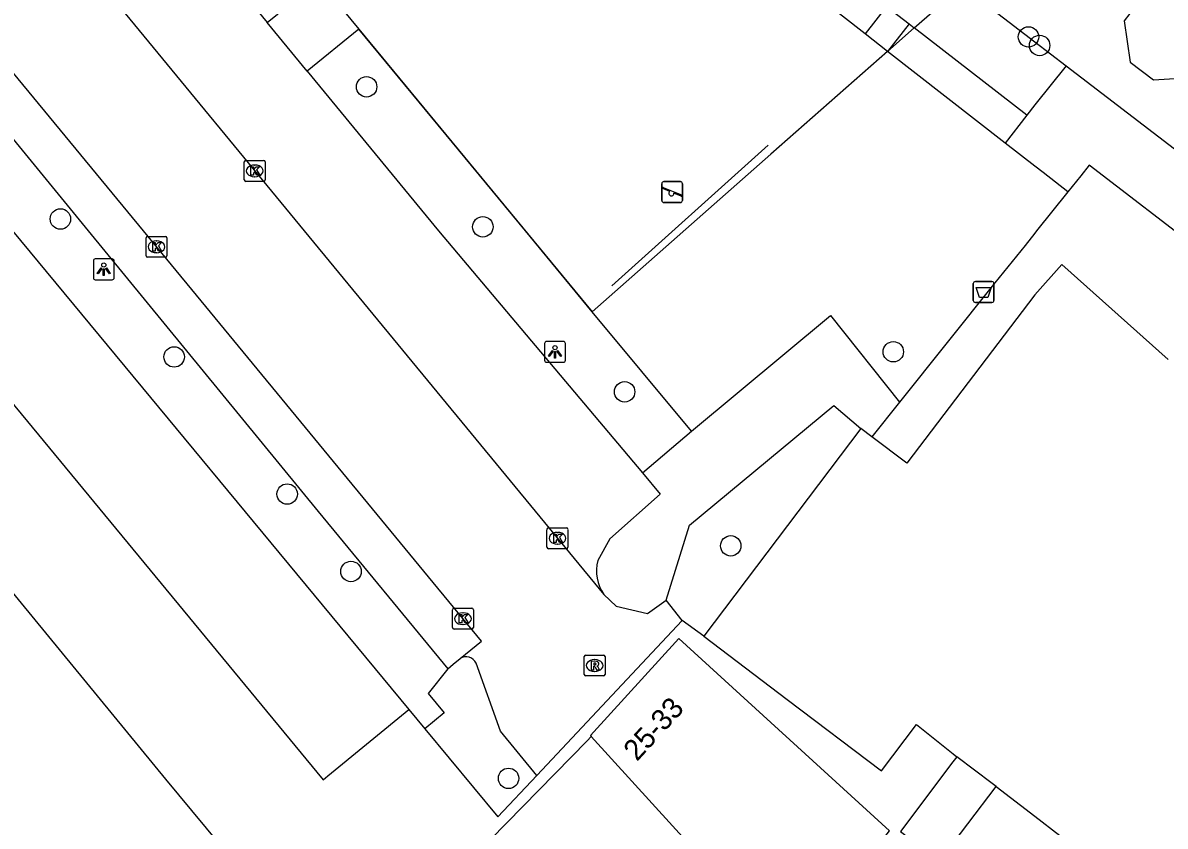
# Model space of a CAD drawing. Extents: x 160664 to 161506, y 382245 to 383288.
# Drawn here: x 160951.6 to 161006.2, y 382971.5 to 383010 of the extents above; entities that cross this region are included whole.
import ezdxf

# ---------------------------------------------------------------- set-up
doc = ezdxf.new("R2010")
doc.units = 0
for name, color, linetype in [('IMGEO_Afvalbak', 7, 'Continuous'), ('IMGEO_Boom', 7, 'Continuous'), ('IMGEO_Groenvoorziening', 7, 'Continuous'), ('IMGEO_Hek', 7, 'Continuous'), ('IMGEO_Kolk', 7, 'Continuous'), ('IMGEO_Lichtpunt', 7, 'Continuous'), ('IMGEO_Pand', 7, 'Continuous'), ('IMGEO_Pand_nummerreeks', 7, 'Continuous'), ('IMGEO_Parkeervlak_open', 7, 'Continuous'), ('IMGEO_Rijbaan_lokaal_open', 7, 'Continuous'), ('IMGEO_Rioolput', 7, 'Continuous'), ('IMGEO_Speelvoorziening', 7, 'Continuous'), ('IMGEO_Voetpad_halfverhard', 7, 'Continuous'), ('IMGEO_Voetpad_open', 7, 'Continuous')]:
    doc.layers.add(name, color=color, linetype=linetype)

msp = doc.modelspace()

# ---------------------------------------------------------------- linework, layer by layer
at = {"layer": 'IMGEO_Afvalbak'}
for p, q in [((160997.055, 382996.679), (160997.055, 382997.479)), ((160997.055, 382997.479), (160997.055, 382996.679)), ((160997.155, 382997.579), (160997.945, 382997.579)), ((160997.945, 382997.579), (160997.155, 382997.579)), ((160998.045, 382997.479), (160998.045, 382996.679)), ((160998.045, 382996.679), (160998.045, 382997.479)), ((160997.945, 382996.579), (160997.155, 382996.579)), ((160997.155, 382996.579), (160997.945, 382996.579))]:
    msp.add_line(p, q, dxfattribs=at)
msp.add_lwpolyline([(160997.198, 382997.293), (160997.902, 382997.293), (160997.753, 382996.823), (160997.347, 382996.823), (160997.198, 382997.293)], dxfattribs=at)
for centre, start, end in [((160997.155, 382997.479), 90, 180), ((160997.155, 382997.479), 90, 180), ((160997.945, 382997.479), 0, 90), ((160997.945, 382997.479), 360, 90), ((160997.155, 382996.679), 180, 270), ((160997.155, 382996.679), 180, 270), ((160997.945, 382996.679), 270, 0), ((160997.945, 382996.679), 270, 0)]:
    msp.add_arc(centre, 0.1, start, end, dxfattribs=at)
at = {"layer": 'IMGEO_Boom'}
for centre in [(160999.696, 383009.28), (161000.229, 383008.871), (160968.033, 383006.893), (160953.387, 383000.571), (160973.596, 383000.198), (160958.826, 382993.974), (160993.229, 382994.221), (160980.376, 382992.305), (160964.233, 382987.416), (160985.453, 382984.939), (160967.287, 382983.713), (160974.824, 382973.818)]:
    msp.add_circle(centre, 0.489, dxfattribs=at)
at = {"layer": 'IMGEO_Groenvoorziening'}
for points in [[(160994.233, 383009.708), (160996.515, 383011.718)], [(160996.515, 383011.718), (161000, 383009.047), (161001.496, 383007.901)], [(160978.82, 382996.131), (160975.628, 383000), (160967.663, 383009.654)], [(160992.955, 383008.582), (160987.376, 383003.668), (160978.82, 382996.131)], [(161001.583, 383001.871), (161000.083, 383000), (161000, 382999.896), (160999.531, 382999.311), (160998.088, 382997.51), (160993.52, 382991.81)], [(160983.579, 382990.419), (160978.82, 382996.131)], [(160984.163, 382980.616), (160983.135, 382981.366)], [(160970.812, 382976.19), (160974.309, 382971.972), (160976.17, 382973.953)]]:
    msp.add_lwpolyline(points, dxfattribs=at)
at = {"layer": 'IMGEO_Hek'}
for points in [[(160951.771, 383023.978), (160963.274, 383009.974), (160965.743, 383011.982), (160967.663, 383009.654), (160978.82, 382996.131)], [(160994.233, 383009.708), (160996.515, 383011.718)], [(160992.955, 383008.582), (160994.233, 383009.708)], [(160979.758, 382997.374), (160987.235, 383004.108)]]:
    msp.add_lwpolyline(points, dxfattribs=at)
at = {"layer": 'IMGEO_Kolk'}
for p, q in [((160962.18, 383002.445), (160962.18, 383003.297)), ((160962.255, 383003.371), (160963.107, 383003.371)), ((160963.181, 383003.297), (160963.181, 383002.445)), ((160962.668, 383003.151), (160962.693, 383003.151)), ((160963.107, 383002.371), (160962.255, 383002.371)), ((160962.691, 383002.591), (160962.666, 383002.591)), ((160957.481, 382998.814), (160957.481, 382999.666)), ((160957.556, 382999.74), (160958.408, 382999.74)), ((160957.969, 382999.52), (160957.994, 382999.52)), ((160958.482, 382999.666), (160958.482, 382998.814)), ((160957.992, 382998.96), (160957.967, 382998.96)), ((160958.408, 382998.74), (160957.556, 382998.74)), ((160976.662, 382984.876), (160976.662, 382985.728)), ((160976.737, 382985.802), (160977.589, 382985.802)), ((160977.663, 382985.728), (160977.663, 382984.876)), ((160977.15, 382985.582), (160977.175, 382985.582)), ((160977.589, 382984.802), (160976.737, 382984.802)), ((160977.173, 382985.022), (160977.148, 382985.022)), ((160972.142, 382981.03), (160972.142, 382981.882)), ((160972.217, 382981.956), (160973.069, 382981.956)), ((160973.143, 382981.882), (160973.143, 382981.03)), ((160972.63, 382981.736), (160972.655, 382981.736)), ((160973.069, 382980.956), (160972.217, 382980.956)), ((160972.653, 382981.176), (160972.628, 382981.176))]:
    msp.add_line(p, q, dxfattribs=at)
for points in [[(160962.18, 383002.445), (160962.18, 383003.297)], [(160962.255, 383003.371), (160963.107, 383003.371)], [(160963.181, 383003.297), (160963.181, 383002.445)], [(160962.501, 383003.071), (160962.624, 383003.071), (160962.624, 383002.92), (160962.754, 383003.071), (160962.918, 383003.071), (160962.772, 383002.92), (160962.925, 383002.671), (160962.773, 383002.671), (160962.688, 383002.835), (160962.624, 383002.768), (160962.624, 383002.671), (160962.501, 383002.671), (160962.501, 383003.071)], [(160963.107, 383002.371), (160962.255, 383002.371)], [(160957.481, 382998.814), (160957.481, 382999.666)], [(160957.556, 382999.74), (160958.408, 382999.74)], [(160957.802, 382999.44), (160957.925, 382999.44), (160957.925, 382999.289), (160958.055, 382999.44), (160958.219, 382999.44), (160958.073, 382999.289), (160958.226, 382999.04), (160958.074, 382999.04), (160957.989, 382999.204), (160957.925, 382999.137), (160957.925, 382999.04), (160957.802, 382999.04), (160957.802, 382999.44)], [(160958.482, 382999.666), (160958.482, 382998.814)], [(160958.408, 382998.74), (160957.556, 382998.74)], [(160976.662, 382984.876), (160976.662, 382985.728)], [(160976.737, 382985.802), (160977.589, 382985.802)], [(160977.663, 382985.728), (160977.663, 382984.876)], [(160976.983, 382985.502), (160977.106, 382985.502), (160977.106, 382985.351), (160977.236, 382985.502), (160977.4, 382985.502), (160977.254, 382985.351), (160977.407, 382985.102), (160977.255, 382985.102), (160977.17, 382985.266), (160977.106, 382985.199), (160977.106, 382985.102), (160976.983, 382985.102), (160976.983, 382985.502)], [(160977.589, 382984.802), (160976.737, 382984.802)], [(160972.142, 382981.03), (160972.142, 382981.882)], [(160972.217, 382981.956), (160973.069, 382981.956)], [(160973.143, 382981.882), (160973.143, 382981.03)], [(160972.463, 382981.656), (160972.586, 382981.656), (160972.586, 382981.505), (160972.716, 382981.656), (160972.88, 382981.656), (160972.734, 382981.505), (160972.887, 382981.256), (160972.735, 382981.256), (160972.65, 382981.42), (160972.586, 382981.353), (160972.586, 382981.256), (160972.463, 382981.256), (160972.463, 382981.656)], [(160973.069, 382980.956), (160972.217, 382980.956)]]:
    msp.add_lwpolyline(points, dxfattribs=at)
for centre, start, end in [((160962.257, 383003.295), 91.552, 178.448), ((160962.257, 383003.295), 91.552, 178.448), ((160963.105, 383003.295), 1.552, 88.448), ((160963.105, 383003.295), 1.552, 88.448), ((160962.257, 383002.447), 181.552, 268.448), ((160962.257, 383002.447), 181.552, 268.448), ((160963.105, 383002.447), 271.552, 358.448), ((160963.105, 383002.447), 271.552, 358.448), ((160957.558, 382999.664), 91.552, 178.448), ((160957.558, 382999.664), 91.552, 178.448), ((160958.406, 382999.664), 1.552, 88.448), ((160958.406, 382999.664), 1.552, 88.448), ((160957.558, 382998.816), 181.552, 268.448), ((160957.558, 382998.816), 181.552, 268.448), ((160958.406, 382998.816), 271.552, 358.448), ((160958.406, 382998.816), 271.552, 358.448), ((160976.739, 382985.726), 91.552, 178.448), ((160976.739, 382985.726), 91.552, 178.448), ((160977.587, 382985.726), 1.552, 88.448), ((160977.587, 382985.726), 1.552, 88.448), ((160976.739, 382984.878), 181.552, 268.448), ((160976.739, 382984.878), 181.552, 268.448), ((160977.587, 382984.878), 271.552, 358.448), ((160977.587, 382984.878), 271.552, 358.448), ((160972.219, 382981.88), 91.552, 178.448), ((160972.219, 382981.88), 91.552, 178.448), ((160973.067, 382981.88), 1.552, 88.448), ((160973.067, 382981.88), 1.552, 88.448), ((160972.219, 382981.032), 181.552, 268.448), ((160972.219, 382981.032), 181.552, 268.448), ((160973.067, 382981.032), 271.552, 358.448), ((160973.067, 382981.032), 271.552, 358.448)]:
    msp.add_arc(centre, 0.0765, start, end, dxfattribs=at)
for centre, major_axis, ratio, start_param, end_param in [((160962.667, 383002.871), (-0.387, 0.002), 0.722429, 4.712389, 7.853982), ((160962.692, 383002.871), (-0.39, 0.002), 0.717154, 1.570796, 4.712389), ((160957.968, 382999.24), (-0.387, 0.002), 0.722429, 4.712389, 7.853982), ((160957.993, 382999.24), (-0.39, 0.002), 0.717154, 1.570796, 4.712389), ((160977.149, 382985.302), (-0.387, 0.002), 0.722429, 4.712389, 7.853982), ((160977.174, 382985.302), (-0.39, 0.002), 0.717154, 1.570796, 4.712389), ((160972.629, 382981.456), (-0.387, 0.002), 0.722429, 4.712389, 7.853982), ((160972.654, 382981.456), (-0.39, 0.002), 0.717154, 1.570796, 4.712389)]:
    msp.add_ellipse(centre, major_axis=major_axis, ratio=ratio, start_param=start_param, end_param=end_param, dxfattribs=at)
at = {"layer": 'IMGEO_Lichtpunt'}
for p, q in [((160954.963, 382998.569), (160954.963, 382997.762)), ((160954.963, 382998.569), (160954.963, 382997.762)), ((160955.865, 382998.664), (160955.057, 382998.664)), ((160955.865, 382998.664), (160955.057, 382998.664)), ((160955.959, 382997.762), (160955.959, 382998.569)), ((160955.959, 382997.762), (160955.959, 382998.569)), ((160955.057, 382997.668), (160955.865, 382997.668)), ((160955.057, 382997.668), (160955.865, 382997.668)), ((160976.548, 382994.618), (160976.548, 382993.811)), ((160976.548, 382994.618), (160976.548, 382993.811)), ((160977.45, 382994.713), (160976.642, 382994.713)), ((160977.45, 382994.713), (160976.642, 382994.713)), ((160977.544, 382993.811), (160977.544, 382994.618)), ((160977.544, 382993.811), (160977.544, 382994.618)), ((160976.642, 382993.717), (160977.45, 382993.717)), ((160976.642, 382993.717), (160977.45, 382993.717))]:
    msp.add_line(p, q, dxfattribs=at)
for points in [[(160955.337, 382998.233), (160955.376, 382998.205), (160955.188, 382997.943), (160955.15, 382997.97), (160955.337, 382998.233)], [(160955.439, 382998.185), (160955.486, 382998.185), (160955.486, 382997.863), (160955.439, 382997.863), (160955.439, 382998.185)], [(160955.549, 382998.205), (160955.587, 382998.232), (160955.774, 382997.97), (160955.735, 382997.942), (160955.549, 382998.205)], [(160976.922, 382994.282), (160976.961, 382994.254), (160976.773, 382993.992), (160976.735, 382994.019), (160976.922, 382994.282)], [(160977.024, 382994.234), (160977.071, 382994.234), (160977.071, 382993.912), (160977.024, 382993.912), (160977.024, 382994.234)], [(160977.134, 382994.254), (160977.172, 382994.281), (160977.359, 382994.019), (160977.32, 382993.991), (160977.134, 382994.254)]]:
    msp.add_lwpolyline(points, dxfattribs=at)
for centre in [(160955.462, 382998.367), (160977.047, 382994.416)]:
    msp.add_circle(centre, 0.0994, dxfattribs=at)
for centre, start, end in [((160955.057, 382998.569), 90, 180), ((160955.057, 382998.569), 90, 180), ((160955.865, 382998.569), 0, 90), ((160955.865, 382998.569), 0, 90), ((160955.057, 382997.762), 180, 270), ((160955.057, 382997.762), 180, 270), ((160955.865, 382997.762), 270, 0), ((160955.865, 382997.762), 270, 360), ((160976.642, 382994.618), 90, 180), ((160976.642, 382994.618), 90, 180), ((160977.45, 382994.618), 0, 90), ((160977.45, 382994.618), 0, 90), ((160976.642, 382993.811), 180, 270), ((160976.642, 382993.811), 180, 270), ((160977.45, 382993.811), 270, 0), ((160977.45, 382993.811), 270, 360)]:
    msp.add_arc(centre, 0.0946, start, end, dxfattribs=at)
at = {"layer": 'IMGEO_Pand'}
for points in [[(160937.187, 383016.894), (160933.327, 383013.717), (160933.107, 383013.536), (160944.278, 383000), (160965.948, 382973.741), (160966.186, 382973.937), (160970.046, 382977.114)], [(160937.187, 383016.894), (160951.094, 383000), (160970.046, 382977.114)], [(160953.589, 382963.329), (160961.617, 382969.937), (160958.423, 382973.784), (160936.91, 383000), (160925.377, 383014.054)], [(161004.266, 383010.049), (161004.551, 383008.078), (161005.669, 383007.226), (161007.455, 383007.339), (161008.62, 383008.85), (161008.38, 383010.504), (161007.123, 383011.574), (161005.675, 383011.484), (161005.355, 383011.463), (161004.266, 383010.049)], [(161006.384, 382993.846), (161001.288, 382998.396), (161000, 382996.936), (160993.87, 382988.888), (160992.195, 382990.157)], [(160991.683, 382990.545), (160984.163, 382980.616)], [(160992.195, 382990.157), (160991.683, 382990.545)], [(160988.34, 382965.314), (160993.051, 382971.304), (160982.974, 382980.502), (160978.741, 382975.864), (160978.78, 382975.821)], [(160984.163, 382980.616), (160988.149, 382977.597), (160992.662, 382974.178), (160994.341, 382976.392), (160996.094, 382974.99), (160996.272, 382974.854)], [(160978.78, 382975.821), (160978.583, 382975.62), (160973.196, 382970.113), (160978.517, 382965.213), (160977.888, 382964.488)], [(160978.78, 382975.821), (160988.34, 382965.314)], [(160996.272, 382974.854), (160996.082, 382974.605), (160993.565, 382971.284), (160995.111, 382970.112), (160995.377, 382969.91), (160995.446, 382969.858), (160998.15, 382973.423)], [(160998.15, 382973.423), (160998.081, 382973.475), (160997.96, 382973.567), (160996.272, 382974.854)], [(160998.15, 382973.423), (161000, 382972.012), (161001.199, 382971.092)]]:
    msp.add_lwpolyline(points, dxfattribs=at)
at = {"layer": 'IMGEO_Parkeervlak_open'}
for points in [[(160965.188, 383007.644), (160971.467, 383000), (160981.225, 382988.433)], [(160971.917, 382979.059), (160972.18, 382979.276), (160972.508, 382979.547)]]:
    msp.add_lwpolyline(points, dxfattribs=at)
at = {"layer": 'IMGEO_Rijbaan_lokaal_open'}
for points in [[(160972.508, 382979.547), (160973.527, 382980.386), (160957.356, 383000), (160944.076, 383016.107), (160942.976, 383017.415), (160941.045, 383019.344), (160931.492, 383028.374), (160918.109, 383041.314), (160917.937, 383041.481)], [(160947.904, 383020.802), (160965.045, 383000), (160979.376, 382982.615)], [(160979.376, 382982.615), (160979.968, 382982.054), (160981.47, 382981.695), (160982.365, 382982.335)], [(160983.135, 382981.366), (160982.365, 382982.335)], [(160976.17, 382973.953), (160983.135, 382981.366)], [(160976.17, 382973.953), (160974.444, 382976.07), (160973.267, 382979.32)]]:
    msp.add_lwpolyline(points, dxfattribs=at)
msp.add_arc((160972.794, 382979.12), 0.514, 22.9356, 123.7629, dxfattribs=at)
at = {"layer": 'IMGEO_Rioolput'}
for p, q in [((160978.517, 382979.715), (160979.369, 382979.715)), ((160978.442, 382978.789), (160978.442, 382979.641)), ((160978.93, 382979.495), (160978.955, 382979.495)), ((160979.443, 382979.641), (160979.443, 382978.789)), ((160979.369, 382978.715), (160978.517, 382978.715)), ((160978.953, 382978.935), (160978.928, 382978.935))]:
    msp.add_line(p, q, dxfattribs=at)
for points in [[(160978.517, 382979.715), (160979.369, 382979.715)], [(160978.442, 382978.789), (160978.442, 382979.641)], [(160979.031, 382979.413), (160978.779, 382979.415), (160978.779, 382979.015)], [(160978.779, 382979.015), (160978.903, 382979.015), (160978.903, 382979.177), (160978.914, 382979.177)], [(160978.957, 382979.334), (160978.903, 382979.334), (160978.903, 382979.253)], [(160978.903, 382979.253), (160978.955, 382979.253)], [(160978.961, 382979.148), (160979.032, 382979.015), (160979.172, 382979.015), (160979.107, 382979.141)], [(160979.443, 382979.641), (160979.443, 382978.789)], [(160979.369, 382978.715), (160978.517, 382978.715)]]:
    msp.add_lwpolyline(points, dxfattribs=at)
for centre, radius, start, end in [((160978.519, 382979.639), 0.0765, 91.552, 178.448), ((160978.519, 382979.639), 0.0765, 91.552, 178.448), ((160979.367, 382979.639), 0.0765, 1.552, 88.448), ((160979.367, 382979.639), 0.0765, 1.552, 88.448), ((160978.913, 382979.124), 0.0533, 26.0293, 88.6989), ((160978.939, 382979.442), 0.19, 274.7715, 282.9687), ((160978.963, 382979.238), 0.0964, 77.0061, 93.1865), ((160978.977, 382979.295), 0.0378, 276.6634, 79.6772), ((160979.03, 382979.303), 0.109, 350.3612, 89.416), ((160979.028, 382979.303), 0.112, 277.5842, 350.9817), ((160979.012, 382979.088), 0.108, 29.5134, 73.7905), ((160978.519, 382978.791), 0.0765, 181.552, 268.448), ((160978.519, 382978.791), 0.0765, 181.552, 268.448), ((160979.367, 382978.791), 0.0765, 271.552, 358.448), ((160979.367, 382978.791), 0.0765, 271.552, 358.448)]:
    msp.add_arc(centre, radius, start, end, dxfattribs=at)
for centre, major_axis, ratio, start_param, end_param in [((160978.929, 382979.215), (-0.387, 0.002), 0.722429, 4.712389, 7.853982), ((160978.954, 382979.215), (-0.39, 0.002), 0.717154, 1.570796, 4.712389)]:
    msp.add_ellipse(centre, major_axis=major_axis, ratio=ratio, start_param=start_param, end_param=end_param, dxfattribs=at)
at = {"layer": 'IMGEO_Speelvoorziening'}
for p, q in [((160982.154, 383001.457), (160982.154, 383002.257)), ((160982.154, 383002.257), (160982.154, 383001.457)), ((160982.254, 383002.357), (160983.044, 383002.357)), ((160983.044, 383002.357), (160982.254, 383002.357)), ((160983.144, 383002.257), (160983.144, 383001.457)), ((160983.144, 383001.457), (160983.144, 383002.257)), ((160982.537, 383001.885), (160982.198, 383002.022)), ((160982.223, 383002.082), (160983.099, 383001.729)), ((160983.075, 383001.669), (160982.735, 383001.806)), ((160983.044, 383001.357), (160982.254, 383001.357)), ((160982.254, 383001.357), (160983.044, 383001.357))]:
    msp.add_line(p, q, dxfattribs=at)
for centre, radius, start, end in [((160982.254, 383002.257), 0.1, 90, 180), ((160982.254, 383002.257), 0.1, 90, 180), ((160982.211, 383002.052), 0.0327, 68.078, 248.078), ((160983.044, 383002.257), 0.1, 0, 90), ((160983.044, 383002.257), 0.1, 360, 90), ((160982.616, 383001.795), 0.12, 130.9928, 5.1632), ((160983.087, 383001.699), 0.0327, 248.078, 68.078), ((160982.254, 383001.457), 0.1, 180, 270), ((160982.254, 383001.457), 0.1, 180, 270), ((160983.044, 383001.457), 0.1, 270, 0), ((160983.044, 383001.457), 0.1, 270, 0)]:
    msp.add_arc(centre, radius, start, end, dxfattribs=at)
at = {"layer": 'IMGEO_Voetpad_halfverhard'}
msp.add_lwpolyline([(160991.875, 383009.425), (160973.235, 383023.964)], dxfattribs=at)
at = {"layer": 'IMGEO_Voetpad_open'}
for points in [[(160938.803, 383018.726), (160941.068, 383016.598), (160942.148, 383015.356), (160954.712, 383000), (160965.713, 382986.582), (160971.917, 382979.059)], [(160965.743, 383011.982), (160967.663, 383009.654)], [(160992.9, 383010.739), (160991.875, 383009.425)], [(160992.9, 383010.739), (160993.983, 383009.901)], [(160965.188, 383007.644), (160963.274, 383009.974)], [(160993.983, 383009.901), (160992.955, 383008.582)], [(160993.983, 383009.901), (160994.233, 383009.708)], [(160967.663, 383009.654), (160965.188, 383007.644)], [(160992.955, 383008.582), (160991.875, 383009.425)], [(160992.955, 383008.582), (160994.233, 383009.708)], [(160999.613, 383005.542), (160994.233, 383009.708)], [(160998.586, 383004.19), (160992.955, 383008.582)], [(161001.496, 383007.901), (161000, 383006.027), (160999.613, 383005.542)], [(161001.496, 383007.901), (161011.804, 383000), (161024.693, 382990.287)], [(160999.613, 383005.542), (160998.586, 383004.19)], [(161001.583, 383001.871), (161000.396, 383002.789), (161000, 383003.096), (160998.586, 383004.19)], [(161009.678, 382997.924), (161008.031, 382998.962), (161002.601, 383003.14), (161002.198, 383002.638), (161001.583, 383001.871)], [(160983.579, 382990.419), (160990.231, 382995.961), (160993.52, 382991.81)], [(160993.52, 382991.81), (160992.195, 382990.157)], [(160982.365, 382982.335), (160983.481, 382985.923), (160990.38, 382991.644), (160991.683, 382990.545)], [(160981.225, 382988.433), (160983.579, 382990.419)], [(160981.225, 382988.433), (160982.084, 382987.414), (160979.664, 382985.281), (160979.095, 382984.232)], [(160971.917, 382979.059), (160970.973, 382977.877), (160971.736, 382976.951), (160970.812, 382976.19)], [(160970.046, 382977.114), (160970.812, 382976.19)]]:
    msp.add_lwpolyline(points, dxfattribs=at)
msp.add_arc((160980.966, 382983.724), 1.939, 164.8162, 214.9004, dxfattribs=at)

# ---------------------------------------------------------------- texts
at = {"layer": 'IMGEO_Pand_nummerreeks'}
msp.add_text('25-33', height=1, rotation=47.6128, dxfattribs=at).set_placement((160980.967, 382974.596))

doc.saveas('drawing.dxf')
